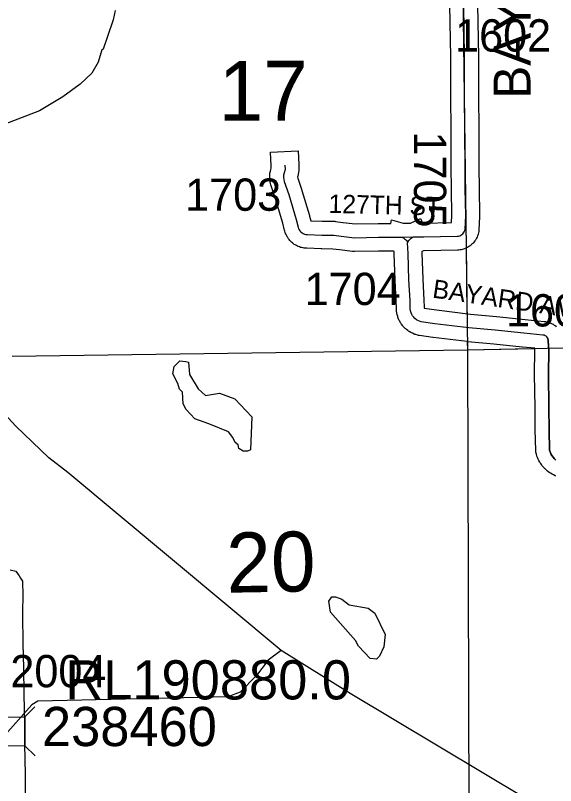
# Model space of a CAD drawing. Extents: x 23.6 to 68.7, y -63 to -29.
# Drawn here: x 33.597 to 34.768, y -37.692 to -36.022 of the extents above; entities that cross this region are included whole.
import ezdxf

# ---------------------------------------------------------------- set-up
doc = ezdxf.new("R2010")
doc.units = 0
for name, color, linetype in [('tdCoHydroRiver', 7, 'Continuous'), ('tdCoSecRdNmbr', 7, 'Continuous'), ('tdCoSecRdTxt', 7, 'Continuous'), ('tdCoSecRteBand', 7, 'Continuous'), ('tdCoSecRteCL', 7, 'Continuous'), ('tdCoSectLine', 7, 'Continuous'), ('tdCoSectLinePart', 7, 'Continuous'), ('tdCoSectNmbr', 7, 'Continuous'), ('tdCoStrucSec', 7, 'Continuous'), ('tdCoStrucSecCoName', 7, 'Continuous'), ('tdCoStrucSecFHWANum', 7, 'Continuous'), ('tdCoSurfGravel', 7, 'Continuous')]:
    doc.layers.add(name, color=color, linetype=linetype)

msp = doc.modelspace()

# ---------------------------------------------------------------- linework, layer by layer
at = {"layer": 'tdCoHydroRiver'}
for points in [[(33.8131, -36.0108), (33.8085, -36.0314), (33.7962, -36.0678), (33.787, -36.0947), (33.7838, -36.0963), (33.7761, -36.1232), (33.7621, -36.147), (33.7371, -36.1708), (33.6994, -36.198), (33.6491, -36.2284), (33.5736, -36.2574)], [(34.1002, -36.9666), (34.0907, -36.9667), (34.0812, -36.9605), (34.0795, -36.9526), (34.0732, -36.9479), (34.0684, -36.9369), (34.0588, -36.9243), (34.016, -36.9073), (33.9859, -36.8965), (33.9668, -36.8762), (33.9604, -36.8636), (33.9587, -36.8383), (33.9523, -36.8321), (33.949, -36.8195), (33.9378, -36.799), (33.9408, -36.7832), (33.9534, -36.7705), (33.966, -36.772), (33.9723, -36.7735), (33.9741, -36.8003), (33.9933, -36.8317), (34.0092, -36.8458), (34.0392, -36.8408), (34.0724, -36.8532), (34.109, -36.8924), (34.1065, -36.9634), (34.1002, -36.9666)], [(34.1731, -37.3986), (33.7106, -37.0124), (33.6694, -36.9812), (33.5978, -36.9123), (33.5134, -36.8214), (33.5102, -36.8151)], [(34.3658, -37.4159), (34.3403, -37.3893), (34.3339, -37.3767), (34.2797, -37.3156), (34.2764, -37.292), (34.2826, -37.2824), (34.2905, -37.2824), (34.3048, -37.287), (34.3207, -37.2995), (34.3618, -37.3071), (34.3761, -37.318), (34.3985, -37.3636), (34.3956, -37.3904), (34.3863, -37.411), (34.38, -37.4174), (34.3658, -37.4159)], [(34.1731, -37.3986), (34.1448, -37.4193), (34.1198, -37.4527), (34.0838, -37.4892), (34.0571, -37.4989), (33.6452, -37.5086), (33.6326, -37.5166), (33.5747, -37.5817)], [(35.3173, -38.3664), (35.3173, -38.3585), (35.2632, -38.3085), (35.2106, -38.2489), (35.1754, -38.1908), (35.1257, -38.0902), (35.1257, -38.0854), (35.124, -38.0791), (35.124, -38.0744), (35.116, -38.0666), (35.116, -38.0587), (35.1047, -38.0367), (35.0967, -38.0115), (35.0711, -37.9691), (35.0487, -37.9408), (35.0011, -37.9002), (34.7996, -37.7771), (34.3222, -37.4921), (34.1731, -37.3986)]]:
    msp.add_lwpolyline(points, dxfattribs=at)
at = {"layer": 'tdCoSecRteBand'}
for points in [[(34.7686, -37.0205), (34.7672, -37.0199), (34.7632, -37.018), (34.7618, -37.0173), (34.7605, -37.0165), (34.7567, -37.0143), (34.7554, -37.0135), (34.7542, -37.0125), (34.7507, -37.0099), (34.7494, -37.0089), (34.7483, -37.0079), (34.7451, -37.0049), (34.744, -37.0038), (34.7429, -37.0027), (34.7401, -36.9994), (34.739, -36.9982), (34.7381, -36.9969), (34.7356, -36.9934), (34.7347, -36.9921), (34.734, -36.9907), (34.7318, -36.9869), (34.7311, -36.9856), (34.7304, -36.9841), (34.7287, -36.9801), (34.7281, -36.9787), (34.7276, -36.9772), (34.7263, -36.973), (34.725, -36.969), (34.7249, -36.9647), (34.724, -36.9206), (34.7239, -36.9204), (34.7239, -36.9202), (34.7235, -36.8729), (34.7225, -36.7995), (34.7225, -36.7991), (34.7225, -36.7988), (34.723, -36.7493), (34.7227, -36.7434), (34.6961, -36.7409), (34.6959, -36.7409), (34.6958, -36.7408), (34.6338, -36.7342), (34.5774, -36.7291), (34.5769, -36.729), (34.5764, -36.729), (34.5022, -36.7198), (34.502, -36.7198), (34.5018, -36.7198), (34.4727, -36.7158), (34.4705, -36.7155), (34.4684, -36.7149), (34.4647, -36.7138), (34.4628, -36.7133), (34.4611, -36.7125), (34.4575, -36.711), (34.4558, -36.7102), (34.4541, -36.7093), (34.4508, -36.7073), (34.4491, -36.7063), (34.4476, -36.7051), (34.4446, -36.7027), (34.4431, -36.7015), (34.4417, -36.7002), (34.439, -36.6974), (34.4376, -36.696), (34.4365, -36.6945), (34.4341, -36.6914), (34.433, -36.6899), (34.432, -36.6883), (34.43, -36.6849), (34.4291, -36.6832), (34.4283, -36.6815), (34.4268, -36.6779), (34.4261, -36.6761), (34.4256, -36.6743), (34.4245, -36.6705), (34.424, -36.6687), (34.4238, -36.6668), (34.4232, -36.663), (34.4229, -36.6611), (34.4229, -36.6592), (34.4228, -36.6555), (34.4224, -36.6415), (34.4202, -36.5963), (34.4201, -36.5961), (34.4201, -36.5959), (34.4182, -36.5388), (34.4179, -36.5334), (34.4163, -36.5326), (34.4035, -36.5327), (34.3843, -36.5329), (34.3321, -36.5339), (34.3298, -36.5339), (34.3276, -36.5336), (34.2995, -36.5299), (34.2852, -36.5282), (34.2609, -36.528), (34.2603, -36.528), (34.2598, -36.5279), (34.2284, -36.5266), (34.2281, -36.5265), (34.2278, -36.5265), (34.2248, -36.5263), (34.2225, -36.5262), (34.2203, -36.5257), (34.2173, -36.5251), (34.2151, -36.5246), (34.213, -36.5238), (34.2101, -36.5227), (34.208, -36.5219), (34.2061, -36.5208), (34.2034, -36.5192), (34.2014, -36.5181), (34.1996, -36.5167), (34.1972, -36.5148), (34.1954, -36.5135), (34.1939, -36.5118), (34.1918, -36.5096), (34.1902, -36.5079), (34.189, -36.5061), (34.1872, -36.5035), (34.1859, -36.5017), (34.1849, -36.4997), (34.1836, -36.4969), (34.1826, -36.4949), (34.1819, -36.4927), (34.181, -36.4898), (34.1808, -36.489), (34.1805, -36.4882), (34.1766, -36.4724), (34.1607, -36.4191), (34.1512, -36.3912), (34.1504, -36.3889), (34.15, -36.3864), (34.1486, -36.3779), (34.1483, -36.3755), (34.1483, -36.3731), (34.1483, -36.368), (34.1483, -36.3637), (34.1495, -36.3596), (34.1506, -36.3556), (34.1513, -36.3528), (34.1511, -36.348), (34.1497, -36.318), (34.2097, -36.3153), (34.211, -36.3453), (34.2114, -36.3542), (34.2116, -36.3583), (34.2106, -36.3623), (34.2089, -36.37), (34.2087, -36.3708), (34.2084, -36.3716), (34.2084, -36.3717), (34.2088, -36.3743), (34.2177, -36.4003), (34.2179, -36.4009), (34.2181, -36.4014), (34.2342, -36.4559), (34.2344, -36.4565), (34.2346, -36.4571), (34.237, -36.4669), (34.2619, -36.468), (34.2874, -36.4682), (34.2891, -36.4682), (34.2908, -36.4684), (34.307, -36.4704), (34.3071, -36.4704), (34.3073, -36.4704), (34.3333, -36.4738), (34.3833, -36.4729), (34.3834, -36.4729), (34.3835, -36.4729), (34.4104, -36.4726), (34.4125, -36.4653), (34.4372, -36.4724), (34.4533, -36.4722), (34.4749, -36.4624), (34.4792, -36.4719), (34.4821, -36.4719), (34.5424, -36.4709), (34.5432, -36.4554), (34.5422, -36.3981), (34.5422, -36.3979), (34.5422, -36.3978), (34.5418, -36.3518), (34.5418, -36.3518), (34.5418, -36.3518), (34.5413, -36.2743), (34.5405, -36.1929), (34.5405, -36.1927), (34.5405, -36.1926), (34.5405, -36.1119), (34.5387, -35.9995)], [(34.5987, -35.9986), (34.6005, -36.1112), (34.6005, -36.1114), (34.6005, -36.1117), (34.6005, -36.1924), (34.6013, -36.2738), (34.6013, -36.2738), (34.6013, -36.2738), (34.6018, -36.3513), (34.6022, -36.3972), (34.6032, -36.4554), (34.6032, -36.4565), (34.6032, -36.4575), (34.6016, -36.4873), (34.6014, -36.4903), (34.6007, -36.4931), (34.6001, -36.4958), (34.5995, -36.4979), (34.5986, -36.5), (34.5976, -36.5025), (34.5967, -36.5046), (34.5955, -36.5065), (34.5941, -36.5088), (34.5929, -36.5107), (34.5915, -36.5125), (34.5898, -36.5145), (34.5883, -36.5163), (34.5866, -36.5177), (34.5846, -36.5195), (34.5829, -36.521), (34.581, -36.5222), (34.5788, -36.5237), (34.5769, -36.5249), (34.5748, -36.5259), (34.5723, -36.527), (34.5703, -36.5279), (34.5681, -36.5285), (34.5655, -36.5293), (34.5634, -36.5299), (34.5611, -36.5302), (34.5584, -36.5305), (34.5568, -36.5307), (34.5552, -36.5307), (34.483, -36.5319), (34.4829, -36.5319), (34.4828, -36.5319), (34.4812, -36.5319), (34.478, -36.5334), (34.4781, -36.5364), (34.4781, -36.5365), (34.4781, -36.5366), (34.4801, -36.5936), (34.4823, -36.6388), (34.4823, -36.639), (34.4823, -36.6392), (34.4828, -36.6538), (34.4828, -36.654), (34.4828, -36.6543), (34.4829, -36.6563), (34.4829, -36.6563), (34.4829, -36.6564), (34.4829, -36.6565), (34.483, -36.6565), (34.483, -36.6566), (34.483, -36.6566), (34.4831, -36.6567), (34.4831, -36.6567), (34.5097, -36.6603), (34.5833, -36.6693), (34.6395, -36.6745), (34.6398, -36.6745), (34.64, -36.6745), (34.702, -36.6812), (34.7435, -36.6851), (34.7441, -36.6852), (34.7448, -36.6853), (34.7471, -36.6856), (34.7501, -36.686), (34.7529, -36.687), (34.7552, -36.6878), (34.758, -36.6888), (34.7606, -36.6903), (34.7626, -36.6915), (34.7652, -36.6931), (34.7674, -36.6951), (34.7691, -36.6967)], [(33.5855, -37.2238), (33.5978, -37.2264), (33.6045, -37.237), (33.6074, -37.2415), (33.6119, -37.2485), (33.6121, -37.2569), (33.6125, -37.2716), (33.6125, -37.272), (33.6125, -37.2725), (33.6123, -37.3212), (33.6131, -37.3838), (33.6139, -37.4366), (33.6139, -37.4367), (33.6139, -37.4367), (33.6147, -37.4926), (33.6161, -37.5614), (33.6161, -37.5615), (33.6161, -37.5617), (33.6165, -37.6014), (33.6176, -37.6672), (33.6176, -37.6674), (33.6176, -37.6676), (33.618, -37.7484)]]:
    msp.add_lwpolyline(points, dxfattribs=at)
at = {"layer": 'tdCoSecRteCL'}
msp.add_line((34.4332, -36.5024), (34.46, -36.5021), dxfattribs=at)
for points in [[(34.46, -36.5021), (34.4825, -36.5019), (34.5547, -36.5007), (34.5574, -36.5004), (34.56, -36.4997), (34.5625, -36.4985), (34.5647, -36.4971), (34.5668, -36.4953), (34.5685, -36.4932), (34.5699, -36.4909), (34.571, -36.4884), (34.5716, -36.4857), (34.5732, -36.4559), (34.5722, -36.3975), (34.5718, -36.3516), (34.5713, -36.274), (34.5705, -36.1926), (34.5705, -36.1117), (34.5687, -35.999)], [(34.181, -36.3466), (34.1814, -36.3555), (34.1796, -36.3632), (34.1783, -36.368), (34.1783, -36.3731), (34.1796, -36.3816), (34.1893, -36.41), (34.2055, -36.4644), (34.2096, -36.4808), (34.2105, -36.4837), (34.2119, -36.4865), (34.2136, -36.489), (34.2157, -36.4912), (34.2182, -36.4931), (34.2208, -36.4946), (34.2237, -36.4957), (34.2267, -36.4964), (34.2298, -36.4966), (34.2611, -36.498), (34.2872, -36.4982), (34.3033, -36.5001), (34.3316, -36.5039), (34.3838, -36.5029), (34.4332, -36.5024)], [(34.4332, -36.5024), (34.4358, -36.5032), (34.4383, -36.5043), (34.4406, -36.5058), (34.4427, -36.5076), (34.4445, -36.5096), (34.446, -36.512), (34.4472, -36.5145)], [(34.4472, -36.5145), (34.4485, -36.5117), (34.4503, -36.5092), (34.4523, -36.507), (34.4546, -36.505), (34.4572, -36.5034), (34.46, -36.5021)], [(34.7687, -36.9859), (34.7655, -36.9829), (34.7627, -36.9796), (34.7601, -36.9761), (34.758, -36.9722), (34.7562, -36.9682), (34.7549, -36.964), (34.7539, -36.9199), (34.7535, -36.8725), (34.7525, -36.7991), (34.753, -36.7487), (34.752, -36.7275), (34.7519, -36.7252), (34.7513, -36.7229), (34.7503, -36.7208), (34.7489, -36.7189), (34.7472, -36.7173), (34.7452, -36.7161), (34.743, -36.7153), (34.7406, -36.715), (34.699, -36.711), (34.6368, -36.7044), (34.5801, -36.6992), (34.5059, -36.6901), (34.4768, -36.6861), (34.473, -36.685), (34.4695, -36.6835), (34.4661, -36.6815), (34.463, -36.6791), (34.4603, -36.6763), (34.458, -36.6732), (34.456, -36.6699), (34.4545, -36.6663), (34.4535, -36.6625), (34.4529, -36.6587), (34.4528, -36.6548), (34.4523, -36.6402), (34.4501, -36.5949), (34.4482, -36.5377), (34.4472, -36.5145)]]:
    msp.add_lwpolyline(points, dxfattribs=at)
at = {"layer": 'tdCoSectLine'}
for points in [[(34.5638, -35.7523), (34.5767, -36.7467)], [(34.5767, -36.7467), (35.5782, -36.7256)], [(33.5898, -36.7606), (34.5767, -36.7467)], [(34.5767, -36.7467), (34.5801, -37.748)]]:
    msp.add_lwpolyline(points, dxfattribs=at)
at = {"layer": 'tdCoSectLinePart'}
for points in [[(34.5738, -36.5257), (34.5757, -36.6684)], [(34.5765, -36.729), (34.5767, -36.7467)], [(33.5898, -36.7606), (34.5767, -36.7467)], [(34.5767, -36.7467), (34.7223, -36.7436)], [(34.5767, -36.7467), (34.5801, -37.748)]]:
    msp.add_lwpolyline(points, dxfattribs=at)
at = {"layer": 'tdCoStrucSec'}
for p, q in [((33.6168, -37.5428), (33.6387, -37.5205)), ((33.6175, -37.6054), (33.6398, -37.6273))]:
    msp.add_line(p, q, dxfattribs=at)
msp.add_lwpolyline([(33.5549, -37.606), (33.5542, -37.5434), (33.6168, -37.5428), (33.6175, -37.6054)], close=True, dxfattribs=at)
at = {"layer": 'tdCoSurfGravel'}
for points in [[(34.5716, -36.4857), (34.5732, -36.4559), (34.5722, -36.3975), (34.5718, -36.3516), (34.5713, -36.274), (34.5705, -36.1926), (34.5705, -36.1117), (34.5687, -35.999)], [(34.181, -36.3466), (34.1814, -36.3555), (34.1796, -36.3632), (34.1783, -36.368), (34.1783, -36.3731), (34.1796, -36.3816), (34.1893, -36.41), (34.2055, -36.4644), (34.2096, -36.4808), (34.2105, -36.4837), (34.2119, -36.4865), (34.2136, -36.489), (34.2157, -36.4912), (34.2182, -36.4931), (34.2208, -36.4946), (34.2237, -36.4957), (34.2267, -36.4964), (34.2298, -36.4966), (34.2611, -36.498), (34.2872, -36.4982), (34.3033, -36.5001), (34.3316, -36.5039), (34.3838, -36.5029), (34.4332, -36.5024), (34.46, -36.5021), (34.4825, -36.5019), (34.5547, -36.5007), (34.5574, -36.5004), (34.56, -36.4997), (34.5625, -36.4985), (34.5647, -36.4971), (34.5668, -36.4953), (34.5685, -36.4932), (34.5699, -36.4909), (34.571, -36.4884), (34.5716, -36.4857)], [(34.4332, -36.5024), (34.4358, -36.5032), (34.4383, -36.5043), (34.4406, -36.5058), (34.4427, -36.5076), (34.4445, -36.5096), (34.446, -36.512), (34.4472, -36.5145)], [(34.7503, -36.7208), (34.7489, -36.7189), (34.7472, -36.7173), (34.7452, -36.7161), (34.743, -36.7153), (34.7406, -36.715), (34.699, -36.711), (34.6368, -36.7044), (34.5801, -36.6992), (34.5059, -36.6901), (34.4768, -36.6861), (34.473, -36.685), (34.4695, -36.6835), (34.4661, -36.6815), (34.463, -36.6791), (34.4603, -36.6763), (34.458, -36.6732), (34.456, -36.6699), (34.4545, -36.6663), (34.4535, -36.6625), (34.4529, -36.6587), (34.4528, -36.6548), (34.4523, -36.6402), (34.4501, -36.5949), (34.4482, -36.5377), (34.4472, -36.5145), (34.4485, -36.5117), (34.4503, -36.5092), (34.4523, -36.507), (34.4546, -36.505), (34.4572, -36.5034), (34.46, -36.5021)], [(34.7503, -36.7208), (34.7513, -36.7229), (34.7519, -36.7252), (34.752, -36.7275), (34.753, -36.7487), (34.7525, -36.7991), (34.7535, -36.8725), (34.7539, -36.9199), (34.7549, -36.964), (34.7562, -36.9682), (34.758, -36.9722), (34.7601, -36.9761), (34.7627, -36.9796), (34.7655, -36.9829), (34.7687, -36.9859)]]:
    msp.add_lwpolyline(points, dxfattribs=at)

# ---------------------------------------------------------------- texts
at = {"layer": 'tdCoSecRdNmbr'}
for s, rotation, p in [('1602', 0.0272, (34.5501, -36.1002)), ('1705', 270.025, (34.4608, -36.2734)), ('1703', 0.0268, (33.9648, -36.4454)), ('1704', 0.027, (34.2238, -36.6498)), ('1603', 0.0273, (34.6605, -36.6962)), ('2004', 0.0265, (33.5858, -37.4784))]:
    msp.add_text(s, height=0.07, rotation=rotation, dxfattribs=at).set_placement(p)
at = {"layer": 'tdCoSecRdTxt'}
for s, height, rotation, p in [('BAYARD AVE', 0.08, 90, (34.7137, -36.2023)), ('127TH ST', 0.04, 358.6501, (34.2754, -36.4498)), ('BAYARD AVE', 0.04, 351.7308, (34.4994, -36.6333))]:
    msp.add_text(s, height=height, rotation=rotation, dxfattribs=at).set_placement(p)
at = {"layer": 'tdCoSectNmbr'}
for s, rotation, p in [('17', 0.0268, (34.0374, -36.2503)), ('20', 1.0268, (34.0552, -37.2735))]:
    msp.add_text(s, height=0.13, rotation=rotation, dxfattribs=at).set_placement(p)
at = {"layer": 'tdCoStrucSecCoName'}
msp.add_text('RL190880.0', height=0.085, dxfattribs=at).set_placement((33.705, -37.5048))
at = {"layer": 'tdCoStrucSecFHWANum'}
msp.add_text('238460', height=0.085, dxfattribs=at).set_placement((33.6543, -37.6059))

doc.saveas('drawing.dxf')
